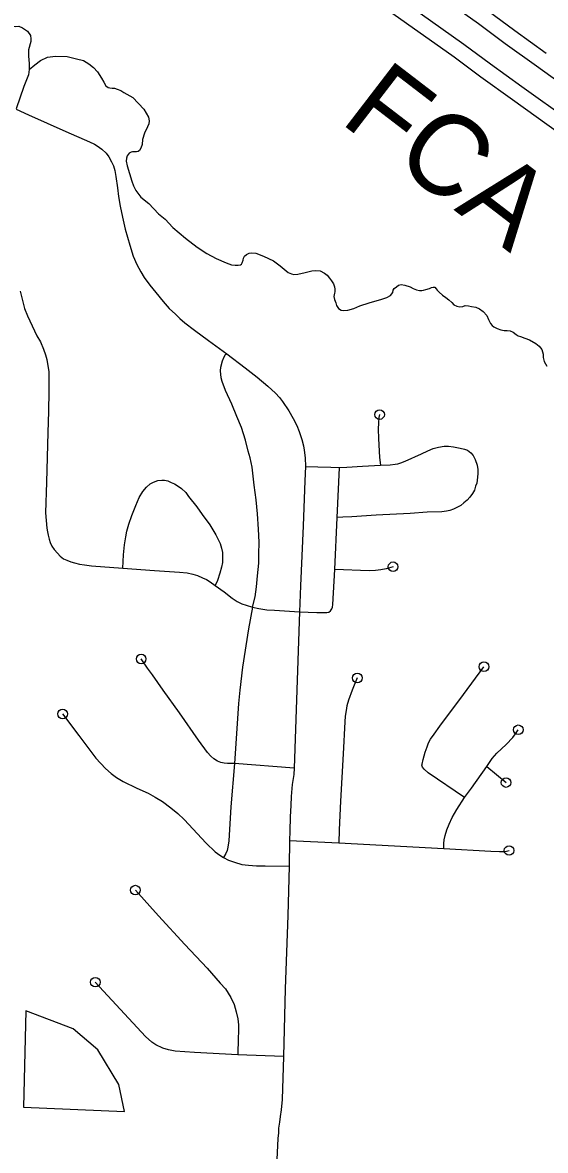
# Model space of a CAD drawing. Extents: x 653372 to 905732, y 627442 to 787275.
# Drawn here: x 660688 to 663412, y 756881 to 762760 of the extents above; entities that cross this region are included whole.
import ezdxf

# ---------------------------------------------------------------- set-up
doc = ezdxf.new("R2010")
doc.units = 0
for name, color, linetype in [('19', 7, 'Continuous'), ('26', 7, 'Continuous'), ('33', 7, 'Continuous'), ('35', 7, 'Continuous'), ('6', 7, 'Continuous')]:
    doc.layers.add(name, color=color, linetype=linetype)

msp = doc.modelspace()

# ---------------------------------------------------------------- linework, layer by layer
at = {"layer": '19'}
for points in [[(663613.1, 762353.7), (663365.6, 762531.7), (663201.9, 762649.3), (663063.3, 762752.3), (662566.4, 763106.6)], [(662490, 763001.4), (662986.8, 762647.2), (663125.2, 762544.3), (663289.7, 762426.2), (663536.8, 762248.4)], [(663486.9, 762179.6), (663240.1, 762357.1), (663075, 762475.7), (662936.8, 762578.5), (662440, 762932.7)], [(663113.4, 762821), (663252, 762717.9), (663415.2, 762600.8)]]:
    msp.add_lwpolyline(points, dxfattribs=at)
at = {"layer": '33'}
for points in [[(660654.3, 762307.7), (660719.1, 762278.5), (660913.3, 762191.4), (661036.7, 762138.1), (661063.1, 762125.7), (661077.1, 762117.3), (661101.3, 762100.3), (661123.8, 762078.1), (661138, 762059.4), (661151.5, 762034), (661161.1, 762012.3), (661168, 761988.9), (661173.3, 761957), (661182.3, 761898.2), (661188, 761853), (661196.4, 761802.9), (661208, 761744.9), (661222.6, 761682), (661246.9, 761599), (661264.4, 761542.2), (661282.7, 761498.3), (661304.4, 761460.2), (661322.2, 761431.5), (661351.4, 761391.3), (661381.7, 761352.4), (661420.4, 761305.2), (661452.4, 761269.4), (661484.5, 761239), (661507.9, 761216.4), (661534.1, 761194.6), (661583.8, 761156.5), (661656.3, 761103), (661752.4, 761033.2), (661848.4, 760959.7), (661910.8, 760911.4), (661966, 760864.2), (662005.1, 760828.2), (662026.3, 760805.2), (662041.6, 760785), (662074.5, 760736.2), (662097.4, 760695.8), (662116, 760659.5), (662129.3, 760627.4), (662141.9, 760587.3), (662150.7, 760553.6), (662154.5, 760531), (662159.6, 760491.5), (662161.8, 760445.4), (662159.1, 760371.9), (662150.3, 760136.7), (662135.1, 759823.6), (662130.6, 759688.6)], [(660674.8, 761359.7), (660688.5, 761303.6), (660698.6, 761268.7), (660714.2, 761231.4), (660737.5, 761179.2), (660762.1, 761126.6), (660781.3, 761096), (660797.3, 761057.8), (660807.5, 761027.9), (660814.5, 761002.8), (660818.7, 760970.1), (660824.2, 760940.4), (660825.1, 760914.2), (660824.3, 760887.6), (660824.6, 760839.1), (660823.5, 760732.8), (660820.2, 760622.3), (660813.3, 760364.7), (660807.7, 760203.9), (660810.8, 760164.4), (660814.7, 760124.4), (660818.4, 760104.6), (660821.7, 760087.3), (660826.7, 760066.6), (660832.2, 760050.1), (660841, 760030.6), (660852.9, 760013), (660869.5, 759993.3), (660884.5, 759978), (660901.7, 759965.4), (660919.4, 759956.8), (660938.9, 759948.9), (660958, 759943.2), (660985, 759936.4), (661011, 759932.6), (661047.8, 759928.9), (661210.2, 759915.4), (661375.7, 759904.5), (661505.5, 759894.6), (661545.2, 759890.8), (661575.5, 759885.2), (661599.7, 759877.6), (661625.5, 759866.1), (661646.2, 759856.5), (661665.6, 759844.3), (661692, 759825.9), (661738.2, 759792), (661779.6, 759759), (661806.1, 759742.3), (661831, 759730), (661852.7, 759722.5), (661885.4, 759712.1), (661919, 759705.5), (661960.4, 759699.5), (662000.2, 759696.2), (662130.6, 759688.6)], [(661885.4, 759712.1), (661899.8, 759766.6), (661906.1, 759819.2), (661912.1, 759875.6), (661917.9, 759942.3), (661919.4, 759989.5), (661919.9, 760051.2), (661917.7, 760119.4), (661911.5, 760198.5), (661904.7, 760272.5), (661895, 760348.9), (661883.2, 760442.3), (661874.4, 760490.5), (661863.9, 760525.3), (661849.3, 760583.7), (661827.7, 760649.5), (661804.2, 760706.8), (661777.3, 760770.2), (661745.6, 760841.5), (661727.7, 760888.8), (661722.8, 760908.1), (661719.6, 760944.8), (661721, 760963.1), (661729.3, 760997.1), (661738.5, 761017.9), (661745.7, 761028.8), (661752.4, 761033.2)], [(662547.8, 760716.4), (662544.6, 760700.4), (662542, 760674.1), (662541, 760640.7), (662542.2, 760592), (662548.2, 760492.7), (662551.9, 760452.8)], [(662161.8, 760445.4), (662226, 760444.9), (662293.3, 760441.6), (662337.5, 760440.3), (662376.8, 760442.7), (662459.5, 760446.9), (662551.9, 760452.8), (662603.7, 760454.4), (662629.7, 760457.6), (662643.4, 760460), (662659.2, 760464.9), (662681, 760474.2), (662766.1, 760512.7), (662800, 760528.2), (662827.1, 760539.4), (662854.4, 760547.1), (662883.6, 760551.6), (662906.8, 760551.3), (662933.4, 760547.8), (662967, 760542.1), (662990.2, 760536.3), (663005.2, 760530.5), (663022.9, 760516.4), (663034.8, 760503.3), (663045.3, 760482.9), (663056, 760453.5), (663058.9, 760430.7), (663060.1, 760409.2), (663058.6, 760390.9), (663056.3, 760374.5), (663053.7, 760359.4), (663048.3, 760343.2), (663041.8, 760322), (663031.5, 760304.9), (663018, 760286.5), (663004.1, 760270.4), (662986.3, 760256.2), (662971.2, 760243.3), (662954.3, 760233.1), (662933.5, 760223.9), (662914.1, 760216.4), (662896.1, 760212.5), (662872, 760210.1), (662795.6, 760207.5), (662707, 760201.7), (662530.7, 760191.8), (662403.2, 760183.1), (662355.8, 760181.4), (662327.6, 760179.4)], [(662130.6, 759688.6), (662221.1, 759684.6), (662272.4, 759684.4), (662282.7, 759686.7), (662291.9, 759694), (662299.3, 759703.2), (662303.1, 759712.5), (662304.5, 759727.2), (662314.9, 759909.6), (662327.6, 760179.4), (662338.8, 760438.4)], [(661210.2, 759915.4), (661213.5, 759985.7), (661219.3, 760038.2), (661225.7, 760078.8), (661231.3, 760109.1), (661242.2, 760144.7), (661256.9, 760190.3), (661278.6, 760242), (661296.1, 760283.5), (661315.1, 760315.1), (661334.2, 760337.6), (661352.7, 760355.1), (661370.2, 760364.9), (661393.1, 760373.2), (661412.9, 760374.3), (661427.9, 760373.9), (661444.1, 760370.8), (661461.8, 760363), (661478.8, 760355.2), (661504, 760339.8), (661515.1, 760331.8), (661537.6, 760310.1), (661552.9, 760290.3), (661595.4, 760235), (661623.8, 760195.2), (661664.2, 760142.5), (661679.7, 760115.9), (661694.8, 760089.7), (661717, 760043.8), (661723.5, 760020.9), (661728.9, 759998), (661730.2, 759969.6), (661729.9, 759945.6), (661723.6, 759921.4), (661715.3, 759889.6), (661703.9, 759852.3), (661692, 759825.9)], [(662618.1, 759923.4), (662582.1, 759911.9), (662554.2, 759906.5), (662527.3, 759902.9), (662494.3, 759902.1), (662314.9, 759909.6)], [(661885.4, 759712.1), (661864.9, 759599.5), (661834.1, 759399.7), (661819.8, 759280.3), (661813.6, 759210.3), (661791.4, 758897.7), (661773.5, 758672.4), (661762.3, 758494.3), (661758.1, 758462.2), (661753.4, 758445), (661747.3, 758428.6), (661734.9, 758407.1)], [(662130.6, 759688.6), (662103, 758873.4), (662101.3, 758841), (662092.9, 758789), (662086.4, 758725.8), (662085.3, 758679.4), (662081.9, 758620.4), (662080.4, 758544.5), (662079.2, 758496.7), (662076.6, 758362.6), (662069, 758105.5), (662056.6, 757723.4), (662047.7, 757370.1), (662040.2, 757145.7), (662034.3, 757093.5), (662030.7, 757058.6), (662026.3, 757027.9), (662022, 756997.1), (662020.4, 756972.3), (662016.9, 756943.3), (662005.9, 756686.2)], [(662103, 758873.4), (661791.4, 758897.7), (661755.1, 758898), (661738.8, 758899.6), (661721, 758902.8), (661704, 758910.4), (661684.1, 758922.7), (661668.9, 758935.6), (661650.8, 758955.6), (661605.2, 759020.2), (661504.9, 759162.1), (661420.3, 759279.3), (661364.2, 759360.6), (661339.5, 759394.9), (661305.9, 759442.7)], [(662990.4, 758720.5), (662800.9, 758848.6), (662779.8, 758868.2), (662772, 758878.2), (662768.5, 758888.6), (662769.2, 758895.1), (662774.3, 758919.4), (662784.6, 758957), (662795.2, 758984.8), (662802.3, 759005.2), (662813.2, 759023.9), (662831.3, 759049.9), (662862.4, 759092), (662985.4, 759258), (663091.6, 759402.4)], [(662431.6, 759343.7), (662405.4, 759280), (662385.4, 759227.5), (662377.4, 759198.4), (662373.5, 759174.7), (662368.8, 759144.5), (662366.8, 759114.6), (662358.5, 758947.9), (662343.5, 758701), (662338, 758552.1), (662334.9, 758485)], [(660896.5, 759156), (660981.1, 759044.1), (661070.3, 758925.2), (661119.4, 758871.4), (661149.8, 758846.3), (661177.3, 758824.4), (661211.7, 758803.9), (661284, 758769), (661342.5, 758743), (661379.3, 758722.4), (661416.4, 758699.1), (661460.7, 758667.4), (661496.5, 758637.4), (661530.6, 758606), (661644.7, 758482.4), (661691.7, 758437.3), (661715.3, 758419.4), (661734.9, 758407.1), (661761.4, 758393.9), (661791.5, 758382.8), (661830.9, 758371.5), (661865.1, 758367.3), (661906.4, 758365.3), (661952.3, 758363.9), (662076.6, 758362.6)], [(662881.9, 758455.3), (662882.7, 758480.7), (662883.8, 758500.8), (662888.8, 758521.7), (662897.8, 758551.3), (662910.7, 758582.3), (662925.2, 758615.5), (662949.8, 758658.6), (662990.4, 758720.5), (663027.3, 758769), (663106.4, 758882.8), (663134.9, 758924.3), (663157.9, 758951.2), (663206.5, 758997.5), (663241.5, 759033.8), (663256.6, 759052.3), (663270.3, 759073.5)], [(663106.4, 758882.8), (663206.8, 758798.5)], [(662079.2, 758496.7), (662334.9, 758485), (662881.9, 758455.3), (663127.5, 758441.4), (663172.4, 758439), (663189.7, 758439), (663202.2, 758439.7), (663222.4, 758444.5)], [(661275.5, 758237.9), (661396.3, 758104), (661533.8, 757954.7), (661649.1, 757830.9), (661717.7, 757753.5), (661744.9, 757722.7), (661772.4, 757678.2), (661790.8, 757641), (661800.6, 757604), (661809.6, 757566.3), (661813.3, 757534.9), (661812.3, 757499.1), (661810.5, 757467.2), (661808.7, 757379.4)], [(662047.7, 757370.1), (661808.7, 757379.4), (661583.6, 757390.8), (661482.4, 757398.5), (661447.5, 757405), (661418.9, 757413.7), (661382.1, 757432), (661361.4, 757445.8), (661329.2, 757475.7), (661067, 757758.2)]]:
    msp.add_lwpolyline(points, dxfattribs=at)
for centre in [(662547.8, 760716.4), (662618.1, 759923.4), (661305.9, 759442.7), (663091.6, 759402.4), (662431.6, 759343.7), (660896.5, 759156), (663270.3, 759073.5), (663206.8, 758798.5), (663222.4, 758444.5), (661275.5, 758237.9), (661067, 757758.2)]:
    msp.add_circle(centre, 25, dxfattribs=at)
at = {"layer": '35'}
for points in [[(660577.8, 762775.2), (660602.7, 762756.2), (660620.7, 762746), (660650.9, 762739), (660669.2, 762740.9), (660687.2, 762731.9), (660713.5, 762715.2), (660728.6, 762692.9), (660731.8, 762675.7), (660731.3, 762661.1), (660719.1, 762617.7), (660719.3, 762584.3), (660723, 762546.5), (660722.1, 762515.9), (660718.8, 762488), (660695.1, 762426.8), (660653.8, 762309.9)], [(660722.1, 762515.9), (660752.1, 762538.6), (660780.8, 762561.8), (660818.2, 762579.4), (660859.2, 762584.7), (660919.9, 762582.2), (660969.5, 762571), (661005.4, 762562.2), (661033.4, 762545.1), (661057.4, 762525), (661077.5, 762503.7), (661098.5, 762470), (661110.8, 762448.3), (661122.5, 762429.1), (661133.2, 762420.4), (661142.9, 762418.8), (661154.5, 762417.8), (661166.2, 762418.1), (661180.9, 762412.5), (661199.4, 762405.5), (661215.3, 762395.9), (661262.2, 762369.3), (661320, 762308.7), (661344, 762267.2), (661347.9, 762247.6), (661346.1, 762231.5), (661339.2, 762216.2), (661322.7, 762183.3), (661312, 762150), (661310.5, 762123.5), (661304.8, 762104.2), (661296.7, 762093.4), (661290.1, 762088.5), (661281.6, 762085.5), (661271.2, 762085.1), (661260.6, 762086.1), (661253.7, 762085), (661243.2, 762078.9), (661232.4, 762065.6), (661229.4, 762052.1), (661227.7, 762037.9), (661232.1, 762013.1), (661257.5, 761932.7), (661265.6, 761909.2), (661277.2, 761884.9), (661304.7, 761850.4), (661345.3, 761816.4), (661396.7, 761762.4), (661431.5, 761735.5), (661471, 761692.2)], [(661471, 761692.2), (661536, 761636.5), (661597.7, 761589.8), (661647.8, 761555.9), (661696.9, 761530.5), (661748, 761506.9), (661776.2, 761497.7), (661795.5, 761494.5), (661811.4, 761495.3), (661824.1, 761497.5), (661829.3, 761499.9), (661832.1, 761507.6), (661837.7, 761521.1), (661838.7, 761532), (661843.5, 761542.9), (661854.1, 761551), (661869.2, 761557), (661881.4, 761559.2), (661902.8, 761558), (661943.7, 761542.5), (661995.4, 761517), (662029.3, 761492), (662071, 761457.7), (662088.2, 761449.4), (662100.4, 761446.5), (662121.8, 761447.8), (662159.6, 761457.6), (662195.5, 761465), (662212.3, 761467.2), (662237.5, 761465.1), (662261.1, 761454), (662275.1, 761443.8), (662287.6, 761427.9), (662297.5, 761414), (662307.4, 761398.2), (662312.7, 761382.5), (662314.9, 761370.1), (662314.5, 761356.5), (662312.4, 761349.5), (662308.6, 761332.7), (662312.1, 761317.1), (662319.9, 761298.7), (662324.1, 761285.7), (662333.9, 761269.2), (662348.5, 761260.3), (662361.5, 761259.3), (662382.2, 761261.2), (662414.2, 761269.4), (662445.7, 761283.3), (662493.4, 761298.1), (662558.7, 761318.7)], [(662558.7, 761318.7), (662584.8, 761326.3), (662605.2, 761337.3), (662616, 761351.9), (662619, 761365.4), (662624.4, 761373), (662636.3, 761383), (662646.9, 761390.5), (662660.6, 761394), (662678.6, 761391.5), (662707.5, 761381.5), (662722.8, 761373.3), (662740, 761367), (662755.5, 761363.9), (662767.1, 761362.9), (662776.9, 761365.2), (662789.3, 761368.7), (662807.5, 761373.4), (662818.7, 761378.2), (662827.2, 761381.2), (662834.9, 761379.7), (662843.1, 761372.3), (662848.1, 761365.7), (662857.5, 761354.4), (662875.1, 761339), (662892.9, 761327.4), (662909.3, 761314.6), (662923.8, 761299.9), (662933.8, 761289.3), (662949.8, 761281), (662965.2, 761278.6), (662982.1, 761279.4), (662994.5, 761284.2), (663010.7, 761283.1), (663027.4, 761280.6), (663049, 761276.1), (663068.2, 761268.4), (663087.2, 761253.6), (663107.3, 761232.3), (663115.7, 761211.9), (663125.5, 761190.9), (663134.9, 761181.6), (663143.7, 761173.5), (663159.7, 761165.9), (663180.1, 761158.2), (663196.9, 761155.1), (663211.7, 761154.7), (663228.5, 761152.2), (663243.2, 761145.3), (663259.7, 761134.5)], [(663259.7, 761134.5), (663270.4, 761126.4), (663281.4, 761124.1), (663303.8, 761115), (663328.4, 761106.2), (663361.5, 761087.7), (663379.8, 761072.3), (663393.5, 761055), (663399.9, 761031.5), (663400.7, 761013.3), (663405.9, 760993.1), (663419.4, 760968.8)]]:
    msp.add_lwpolyline(points, dxfattribs=at)
at = {"layer": '6'}
msp.add_lwpolyline([(660950.9, 757515.7), (660705.7, 757609.1), (660693.1, 757105.8), (661219, 757083.6), (661189.8, 757225.5), (661080, 757406.1)], close=True, dxfattribs=at)

# ---------------------------------------------------------------- texts
at = {"layer": '26'}
msp.add_text('FCA', height=422.4, rotation=322.49965, dxfattribs=at).set_placement((662334.3, 762243.1))

doc.saveas('drawing.dxf')
